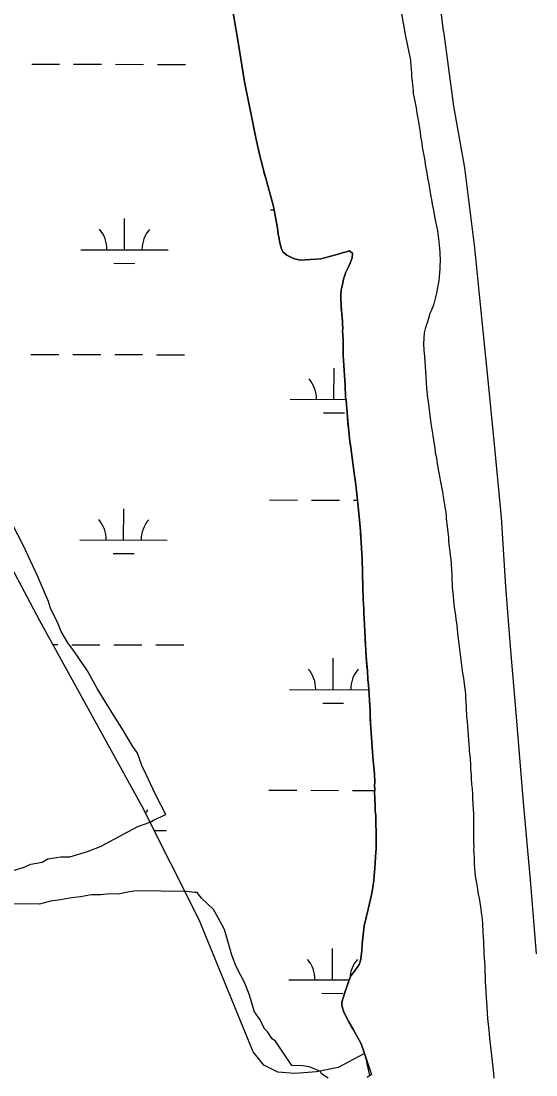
# Model space of a CAD drawing. Extents: x 3161665 to 3199565, y 885729 to 911164.
# Drawn here: x 3187737 to 3188327, y 891715 to 892923 of the extents above; entities that cross this region are included whole.
import ezdxf

# ---------------------------------------------------------------- set-up
doc = ezdxf.new("R2010")
doc.units = 0
for name, color, linetype in [('V-LEVE-TOET', 7, 'Continuous'), ('V-SITE-VEGE', 7, 'Continuous'), ('V-TOPO-SHOR', 7, 'Continuous'), ('V-WETL-SWMP', 7, 'Continuous')]:
    doc.layers.add(name, color=color, linetype=linetype)

msp = doc.modelspace()

# ---------------------------------------------------------------- linework, layer by layer
at = {"layer": 'V-LEVE-TOET'}
for points in [[(3188220.8, 892911.6), (3188209.7, 893004.4)], [(3188220.8, 892911.6), (3188232.1, 892825.8), (3188244.7, 892755), (3188256.2, 892663.4), (3188262.8, 892598.3), (3188272.3, 892504.2), (3188279.3, 892430.4), (3188286.7, 892354.3), (3188291.7, 892275.1), (3188297.6, 892201.7), (3188303.6, 892130.4), (3188312.1, 892027.7), (3188319.9, 891939), (3188326.7, 891854.2)]]:
    msp.add_lwpolyline(points, dxfattribs=at)
at = {"layer": 'V-SITE-VEGE'}
for points in [[(3187978.1, 892941.4), (3187985.4, 892899.1), (3187992.7, 892853.7), (3188001.7, 892810.6), (3188005.6, 892789.6), (3188010.8, 892767.3), (3188014.8, 892751), (3188017, 892743.2), (3188026, 892710.8), (3188030.6, 892685.9), (3188031.5, 892678.9), (3188032.5, 892674), (3188033, 892670.6), (3188035, 892662.3), (3188036.7, 892658.6), (3188041.4, 892655), (3188048.8, 892651.2), (3188056.7, 892649.4), (3188080.2, 892650.8), (3188097.2, 892655.3), (3188106.1, 892658.1), (3188109.7, 892658.9)], [(3188109.7, 892658.9), (3188112.6, 892659.9), (3188116.3, 892657.2), (3188116.2, 892652.1), (3188113.9, 892645.9), (3188108.9, 892635.6), (3188106, 892627.3), (3188104.1, 892618.3), (3188103.5, 892614.7), (3188103.2, 892609.8), (3188103.1, 892603.8), (3188103.3, 892597.9), (3188103.8, 892591.2), (3188104.2, 892588), (3188104.9, 892579.5), (3188104.9, 892576.1), (3188105.3, 892571), (3188105, 892567.9), (3188105.5, 892563.5), (3188105.7, 892557.5), (3188105.6, 892551), (3188105.8, 892545.3), (3188105.8, 892539.4), (3188106, 892534.7), (3188108, 892505.7), (3188108.6, 892492.3), (3188109.1, 892488.9), (3188110.5, 892474.2), (3188110.7, 892469.2), (3188113, 892444.9), (3188114.7, 892434.5), (3188118.7, 892402.2), (3188119.4, 892398), (3188120.6, 892388.4), (3188123.6, 892359.4), (3188124.8, 892347.5), (3188125.5, 892339), (3188127.7, 892302.7), (3188128, 892289.3), (3188128, 892285.4), (3188128.4, 892275), (3188128.3, 892269.3), (3188128.7, 892259.8), (3188129.4, 892248.6), (3188129.3, 892245.5), (3188130.4, 892224.3), (3188131.5, 892208.5), (3188131.7, 892202.3), (3188132.3, 892189.9), (3188133.5, 892179), (3188134.1, 892168.1), (3188136, 892144.8), (3188136.6, 892132.9), (3188136.6, 892129.3), (3188137, 892118.7), (3188139.9, 892080.1), (3188141.2, 892064.3), (3188141.5, 892060.2), (3188141.9, 892051.4), (3188141.8, 892046.7), (3188142, 892043.1), (3188141.7, 892037.9), (3188141.9, 892034.3), (3188142.3, 892021.6), (3188142.5, 892017.8), (3188143, 892012.6), (3188143, 892009.5), (3188143.1, 892002), (3188143.6, 891995), (3188143.5, 891988), (3188143.7, 891983.3), (3188143.6, 891974), (3188143, 891970.7), (3188142.6, 891958.8), (3188141.7, 891948.4), (3188141.2, 891943.5), (3188140.9, 891938.1), (3188140.3, 891933.2), (3188139.4, 891927.8), (3188138.3, 891921.6), (3188134.6, 891906.9), (3188129.9, 891886.2), (3188127.4, 891865.6), (3188127, 891858.1), (3188126.7, 891855), (3188125.9, 891848.3), (3188125.1, 891844.9), (3188124, 891841.8), (3188121.9, 891838.5), (3188115.1, 891829.5), (3188113.5, 891826.4), (3188111.9, 891822), (3188110.5, 891817.4), (3188107.8, 891809.7), (3188106, 891805), (3188104.1, 891798.8), (3188104.3, 891795.7), (3188105.1, 891792.1), (3188106.1, 891788.5), (3188111.4, 891777.3), (3188117.5, 891767.1)], [(3187727.7, 891949.5), (3187739.2, 891953.2), (3187748.1, 891956.9), (3187760.9, 891959.3), (3187767.3, 891963.1), (3187782.5, 891965.4), (3187792.7, 891965.3), (3187813.1, 891971.5), (3187828.5, 891977.6), (3187854, 891991.3), (3187870.7, 892000), (3187884.7, 892005), (3187888.6, 892007.5), (3187902.6, 892013.7), (3187891.4, 892035.4), (3187887.7, 892043.1), (3187880.2, 892059.7), (3187875.3, 892069.9), (3187870.3, 892084), (3187864.1, 892092.9), (3187854.1, 892109.6), (3187842.9, 892127.5), (3187824.1, 892158.2), (3187812.9, 892178.7), (3187797.9, 892200.5), (3187790.4, 892210.7), (3187782.9, 892223.5), (3187779.2, 892232.5), (3187770.5, 892250.4), (3187768.1, 892258), (3187755.7, 892287.4), (3187739.5, 892321.9), (3187727.1, 892346.2)], [(3188088.6, 891711.5), (3188081.1, 891716.7), (3188079.8, 891719.2), (3188067.2, 891724.5), (3188059.6, 891725.8), (3188046.8, 891726), (3188036.8, 891741.3), (3188028.1, 891754.1), (3188024.3, 891756.7), (3188019.3, 891764.4), (3188015.5, 891768.3), (3188010.6, 891778.5), (3188004.3, 891787.5), (3187998.2, 891807.9), (3187993.2, 891820.7), (3187983.3, 891839.8), (3187978.3, 891852.6), (3187969.8, 891881.9), (3187962.3, 891896), (3187957.3, 891905), (3187943.5, 891917.8), (3187938.5, 891924.3), (3187935.9, 891924.3), (3187925.8, 891925.7), (3187868.6, 891926.3), (3187860.9, 891925.1), (3187848.2, 891922.7), (3187839.3, 891922.8), (3187827.8, 891921.7), (3187817.6, 891921.8), (3187804.9, 891919.4), (3187794.7, 891918.3), (3187782, 891915.9), (3187770.5, 891914.7), (3187757.8, 891911.1), (3187722.2, 891911.5)], [(3188117.5, 891767.1), (3188126.3, 891751), (3188130.2, 891739.9), (3188138.3, 891716), (3188133.1, 891712.3)]]:
    msp.add_lwpolyline(points, dxfattribs=at)
at = {"layer": 'V-TOPO-SHOR'}
for points in [[(3187985.4, 892899.1), (3187978.1, 892941.4)], [(3188171.2, 892940.3), (3188176.7, 892908)], [(3188111.3, 892461.7), (3188110.7, 892469.2), (3188110.5, 892474.2), (3188109.5, 892483.7), (3188109.1, 892488.9), (3188108.6, 892492.3), (3188108.4, 892497.5), (3188108.2, 892500.6), (3188108, 892505.7), (3188106, 892534.7), (3188105.8, 892539.4), (3188105.8, 892545.3), (3188105.6, 892551), (3188105.7, 892557.5), (3188105.5, 892563.5), (3188105, 892567.9), (3188105.3, 892571), (3188104.9, 892576.1), (3188104.9, 892579.5), (3188104.7, 892582.9), (3188104.2, 892588), (3188103.8, 892591.2), (3188103.5, 892594.3), (3188103.3, 892597.9), (3188103.1, 892603.8), (3188103.2, 892609.8), (3188103.5, 892614.7), (3188104.1, 892618.3), (3188105.2, 892623.2), (3188106, 892627.3), (3188108.9, 892635.6), (3188111.6, 892641), (3188113.9, 892645.9), (3188116.2, 892652.1), (3188116.3, 892657.2), (3188112.6, 892659.9), (3188109.7, 892658.9), (3188106.1, 892658.1), (3188097.2, 892655.3), (3188080.2, 892650.8), (3188056.7, 892649.4), (3188048.8, 892651.2), (3188041.4, 892655), (3188036.7, 892658.6), (3188035, 892662.3), (3188033, 892670.6), (3188032.5, 892674), (3188031.5, 892678.9), (3188031.1, 892682.3), (3188030.6, 892685.9), (3188026, 892710.8), (3188017, 892743.2), (3188015.8, 892747.6), (3188014.8, 892751), (3188012.5, 892760.3), (3188010.8, 892767.3), (3188008.1, 892779.3), (3188005.6, 892789.6), (3188004.7, 892794.8), (3188001.7, 892810.6), (3187992.7, 892853.7), (3187985.4, 892899.1)], [(3188176.7, 892908), (3188180, 892892.9), (3188180.6, 892889.6), (3188181.6, 892883.9), (3188182.8, 892878.4), (3188183.2, 892871.4), (3188183.5, 892868.3), (3188183.9, 892863.4), (3188184.1, 892860), (3188184.8, 892854.1), (3188185.1, 892850.2), (3188185.8, 892844.2), (3188186, 892840.1), (3188187.2, 892834.9), (3188188, 892831.3), (3188188.7, 892827.7), (3188189.4, 892823.8), (3188190.1, 892817.8), (3188190.9, 892813.9), (3188192.1, 892807.7), (3188192.8, 892803), (3188194, 892795.8), (3188194.2, 892791.1), (3188195.7, 892783.9), (3188196.4, 892778.9), (3188197.9, 892771.2), (3188198.8, 892765.5), (3188200, 892756.6), (3188201.3, 892751.2), (3188202, 892746.3), (3188202.7, 892741.9), (3188203.7, 892736.4), (3188204.9, 892729.4), (3188206.1, 892721.9), (3188206.9, 892718.8), (3188207.8, 892713.6), (3188209.3, 892706.4), (3188210.5, 892699.1), (3188211.7, 892693.7), (3188212.5, 892688.2), (3188213.7, 892683), (3188215.4, 892670.6), (3188215.8, 892666.2), (3188216.5, 892658.7), (3188216.9, 892647.6), (3188216.6, 892643.9), (3188216.6, 892639.3), (3188215.4, 892626.1), (3188212.8, 892611.3), (3188209.1, 892597.7), (3188206.4, 892591), (3188205.1, 892588.2), (3188203.8, 892583.8), (3188201.9, 892577.6), (3188200, 892572.2), (3188198.7, 892565.8), (3188198.1, 892560.1), (3188197.7, 892552.8), (3188198.2, 892546.4), (3188198.9, 892538.6), (3188200, 892521.5), (3188200.9, 892508.8), (3188201.3, 892502.4), (3188202.5, 892491.5), (3188203.2, 892487.1), (3188206.3, 892462.2), (3188208.5, 892448.2), (3188209.9, 892438.1), (3188210.6, 892434), (3188211.3, 892428.3), (3188212.1, 892424.6), (3188213, 892419.5), (3188213.5, 892416.3), (3188215, 892407.5), (3188216.2, 892401.6), (3188216.9, 892397.2), (3188217.7, 892393.3), (3188218.6, 892387.3), (3188219.4, 892383.7), (3188219.8, 892380.6), (3188220.8, 892376.2), (3188222.5, 892363.7), (3188223.2, 892360.6), (3188223.7, 892356), (3188223.9, 892352.6), (3188224.9, 892344.3), (3188225.3, 892340.9), (3188226.3, 892330.8), (3188226.5, 892327), (3188227.2, 892320.5), (3188227.9, 892314.5), (3188229.3, 892302.6), (3188229.3, 892299.5), (3188229.7, 892295.1), (3188230.4, 892287.3), (3188230.4, 892284.2), (3188230.8, 892278.3), (3188230.8, 892274.4), (3188231.2, 892267.9), (3188232.6, 892254.7), (3188232.9, 892251.4)], [(3188130.2, 891739.9), (3188126.3, 891751), (3188117.5, 891767.1), (3188114.9, 891771.3), (3188113.4, 891773.9), (3188111.4, 891777.3), (3188109.8, 891780.4), (3188106.1, 891788.5), (3188105.1, 891792.1), (3188104.3, 891795.7), (3188104.1, 891798.8), (3188106, 891805), (3188107.8, 891809.7), (3188110.5, 891817.4), (3188111.9, 891822), (3188113.5, 891826.4), (3188115.1, 891829.5), (3188121.9, 891838.5), (3188124, 891841.8), (3188125.1, 891844.9), (3188125.9, 891848.3), (3188126.7, 891855), (3188127, 891858.1), (3188127.4, 891865.6), (3188129.9, 891886.2), (3188133.5, 891902.2), (3188134.6, 891906.9), (3188138.3, 891921.6), (3188139.4, 891927.8), (3188140.3, 891933.2), (3188140.9, 891938.1), (3188141.2, 891943.5), (3188141.7, 891948.4), (3188142, 891952.1), (3188142.6, 891958.8), (3188143, 891970.7), (3188143.6, 891974), (3188143.7, 891983.3), (3188143.5, 891988), (3188143.6, 891995), (3188143.1, 892002), (3188143, 892009.5), (3188143, 892012.6), (3188142.5, 892017.8), (3188142.3, 892021.6), (3188141.9, 892034.3), (3188141.7, 892037.9), (3188142, 892043.1), (3188141.8, 892046.7), (3188141.9, 892051.4), (3188141.5, 892060.2), (3188141.2, 892064.3), (3188139.9, 892080.1), (3188137, 892118.7), (3188136.7, 892123.1), (3188136.6, 892129.3), (3188136.6, 892132.9), (3188136.4, 892137.6), (3188136, 892144.8), (3188134.6, 892162.4), (3188134.1, 892168.1), (3188133.5, 892179), (3188133, 892183.2), (3188132.3, 892189.9), (3188132.1, 892194.3), (3188131.7, 892202.3), (3188131.5, 892208.5), (3188131.1, 892215), (3188130.4, 892224.3), (3188130.1, 892230.9), (3188129.8, 892237.3), (3188129.3, 892245.5), (3188129.4, 892248.6), (3188128.9, 892256.1), (3188128.7, 892259.8), (3188128.5, 892265.2), (3188128.3, 892269.3), (3188128.4, 892275), (3188128.2, 892279.2), (3188128, 892285.4), (3188128, 892289.3), (3188127.8, 892295), (3188127.7, 892302.7), (3188127.4, 892306.6), (3188125.9, 892331.7), (3188125.7, 892334.8), (3188125.5, 892339), (3188125.3, 892342.3), (3188124.8, 892347.5), (3188123.6, 892359.4), (3188122.9, 892366.4), (3188121.7, 892378.1), (3188120.6, 892388.4), (3188119.4, 892398), (3188118.7, 892402.2), (3188114.7, 892434.5), (3188113.9, 892438.7), (3188113, 892444.9), (3188112.5, 892449.3), (3188111.8, 892457.6), (3188111.3, 892461.7)], [(3188232.9, 892251.4), (3188233.6, 892246.4), (3188234.3, 892242.5), (3188235, 892237.4), (3188235.5, 892233.7), (3188236, 892230.1), (3188236.5, 892226.5), (3188236.9, 892221.3), (3188237.6, 892215.6), (3188242.6, 892175.7), (3188243.6, 892170), (3188244.1, 892166.9), (3188244.5, 892163.8), (3188246, 892152.1), (3188245.9, 892148.5), (3188246.4, 892141.3), (3188246.6, 892138.2), (3188246.8, 892133.2), (3188247, 892129.4), (3188247.2, 892126), (3188247.7, 892120), (3188248.1, 892115.6), (3188248.6, 892109.7), (3188249.1, 892105.3), (3188249.5, 892098.8), (3188249.7, 892094.4), (3188249.9, 892090.3), (3188250.1, 892086.4), (3188251.1, 892078.4), (3188251.5, 892070.1), (3188251.7, 892065.7), (3188252.2, 892059.2), (3188252.4, 892054.8), (3188252.8, 892048.3), (3188253.5, 892043.7), (3188254, 892036.9), (3188253.9, 892032.5), (3188254.4, 892025.5), (3188255, 892014.9), (3188254.9, 892006.9), (3188255.1, 892002.8), (3188255.1, 891996.8), (3188255, 891992.4), (3188255, 891986.2), (3188254.9, 891982.3), (3188255.4, 891976.6), (3188255.1, 891973.3), (3188255.5, 891968.4), (3188255.8, 891965.3), (3188255.7, 891960.1), (3188255.9, 891956.5), (3188257.1, 891943.3), (3188257.8, 891939.1), (3188258.8, 891933.2), (3188260.4, 891922.5), (3188261.4, 891918.1), (3188263.1, 891908), (3188264.3, 891898.7), (3188264.8, 891894.3), (3188265.5, 891888.1), (3188265.9, 891879.3), (3188266.3, 891872.5), (3188266.6, 891869.2), (3188266.5, 891865), (3188267, 891857.5), (3188266.9, 891854.4), (3188267.4, 891849.8), (3188268, 891838.9), (3188268.2, 891834), (3188268.4, 891828.3), (3188268.6, 891822.6), (3188268.8, 891816.4), (3188269.7, 891804.5), (3188270.4, 891793.1), (3188271.2, 891779.9), (3188272.6, 891766.7), (3188272.9, 891762), (3188273.3, 891757.4), (3188274.5, 891747.5), (3188277.6, 891720.8), (3188277.8, 891716.9), (3188278.5, 891711.5)], [(3188136.3, 891714.9), (3188135.3, 891719.9), (3188133.3, 891728.2), (3188132.6, 891732.6), (3188130.2, 891739.9)]]:
    msp.add_lwpolyline(points, dxfattribs=at)
at = {"layer": 'V-WETL-SWMP'}
for p, q in [((3187749, 892874), (3187781, 892873.9)), ((3187797, 892873.9), (3187829, 892873.8)), ((3187845, 892873.7), (3187877, 892873.6)), ((3187893, 892873.6), (3187925, 892873.5)), ((3188022.4, 892707.1), (3188026.6, 892707.1)), ((3187855.2, 892661.1), (3187855.3, 892697.1)), ((3187805.2, 892661.2), (3187905.2, 892661)), ((3187843.2, 892645.7), (3187867.2, 892645.6)), ((3187748.1, 892541.3), (3187780.1, 892541.2)), ((3187796.1, 892541.2), (3187828.1, 892541.1)), ((3187844.1, 892541.1), (3187876.1, 892541)), ((3187892.1, 892540.9), (3187924.1, 892540.8)), ((3188095.2, 892489.6), (3188095.3, 892525.6)), ((3188045.2, 892489.8), (3188109, 892489.6)), ((3188083.2, 892474.2), (3188107.2, 892474.2)), ((3188021.5, 892374.4), (3188053.5, 892374.3)), ((3188069.5, 892374.3), (3188101.5, 892374.2)), ((3188117.5, 892374.1), (3188122.1, 892374.1)), ((3187854.3, 892328.4), (3187854.4, 892364.4)), ((3187804.3, 892328.6), (3187904.3, 892328.3)), ((3187842.3, 892313), (3187866.3, 892313)), ((3187773.4, 892208.6), (3187779.1, 892208.6)), ((3187795.1, 892208.5), (3187827.1, 892208.4)), ((3187843.1, 892208.4), (3187875.1, 892208.3)), ((3187891.1, 892208.2), (3187923.1, 892208.2)), ((3188094.3, 892156.9), (3188094.4, 892192.9)), ((3188044.3, 892157.1), (3188135, 892156.8)), ((3188082.3, 892141.5), (3188106.3, 892141.5)), ((3188020.6, 892041.7), (3188052.6, 892041.6)), ((3188068.6, 892041.6), (3188100.6, 892041.5)), ((3188116.6, 892041.5), (3188141.9, 892041.4)), ((3187889.4, 891995.6), (3187903.4, 891995.6)), ((3188093.4, 891824.3), (3188093.5, 891860.3)), ((3188043.4, 891824.4), (3188112.7, 891824.2)), ((3188081.4, 891808.9), (3188105.4, 891808.8))]:
    msp.add_line(p, q, dxfattribs=at)
for points in [[(3188117.5, 891767.1), (3188126.3, 891751), (3188130.2, 891739.9), (3188099.9, 891723.8), (3188075.3, 891719.1), (3188050.4, 891717.1), (3188031, 891718.6), (3188014.8, 891726.5), (3188002.6, 891741.7), (3187940.9, 891893.2), (3187875.6, 892023), (3187758.3, 892235.9), (3187659.5, 892422.3), (3187582.8, 892591), (3187505.5, 892742.7), (3187444.4, 892872.1), (3187372.8, 893023.6)], [(3187978.1, 892941.4), (3187985.4, 892899.1), (3187992.7, 892853.7), (3188001.7, 892810.6), (3188004.7, 892794.8), (3188005.6, 892789.6), (3188008.1, 892779.3), (3188010.8, 892767.3), (3188012.5, 892760.3), (3188014.8, 892751), (3188015.8, 892747.6), (3188017, 892743.2), (3188026, 892710.8), (3188030.6, 892685.9), (3188031.1, 892682.3), (3188031.5, 892678.9), (3188032.5, 892674), (3188033, 892670.6), (3188035, 892662.3), (3188036.7, 892658.6), (3188041.4, 892655), (3188048.8, 892651.2), (3188056.7, 892649.4), (3188080.2, 892650.8), (3188097.2, 892655.3), (3188106.1, 892658.1), (3188109.7, 892658.9), (3188112.6, 892659.9), (3188116.3, 892657.2), (3188116.2, 892652.1), (3188113.9, 892645.9), (3188111.6, 892641), (3188108.9, 892635.6), (3188106, 892627.3), (3188105.2, 892623.2), (3188104.1, 892618.3), (3188103.5, 892614.7), (3188103.2, 892609.8), (3188103.1, 892603.8), (3188103.3, 892597.9), (3188103.5, 892594.3), (3188103.8, 892591.2), (3188104.2, 892588), (3188104.7, 892582.9), (3188104.9, 892579.5), (3188104.9, 892576.1), (3188105.3, 892571), (3188105, 892567.9), (3188105.5, 892563.5), (3188105.7, 892557.5), (3188105.6, 892551), (3188105.8, 892545.3), (3188105.8, 892539.4), (3188106, 892534.7), (3188108, 892505.7), (3188108.2, 892500.6), (3188108.4, 892497.5), (3188108.6, 892492.3), (3188109.1, 892488.9), (3188109.5, 892483.7), (3188110.5, 892474.2)], [(3188110.5, 892474.2), (3188110.7, 892469.2), (3188111.3, 892461.7), (3188111.8, 892457.6), (3188112.5, 892449.3), (3188113, 892444.9), (3188113.9, 892438.7), (3188114.7, 892434.5), (3188118.7, 892402.2), (3188119.4, 892398), (3188120.6, 892388.4), (3188121.7, 892378.1), (3188122.9, 892366.4), (3188123.6, 892359.4), (3188124.8, 892347.5), (3188125.3, 892342.3), (3188125.5, 892339), (3188125.7, 892334.8), (3188125.9, 892331.7), (3188127.4, 892306.6), (3188127.7, 892302.7), (3188127.8, 892295), (3188128, 892289.3), (3188128, 892285.4), (3188128.2, 892279.2), (3188128.4, 892275), (3188128.3, 892269.3), (3188128.5, 892265.2), (3188128.7, 892259.8), (3188128.9, 892256.1), (3188129.4, 892248.6), (3188129.3, 892245.5), (3188129.8, 892237.3), (3188130.1, 892230.9), (3188130.4, 892224.3), (3188131.1, 892215), (3188131.5, 892208.5), (3188131.7, 892202.3), (3188132.1, 892194.3), (3188132.3, 892189.9), (3188133, 892183.2), (3188133.5, 892179), (3188134.1, 892168.1), (3188134.6, 892162.4), (3188136, 892144.8), (3188136.4, 892137.6), (3188136.6, 892132.9), (3188136.6, 892129.3), (3188136.7, 892123.1), (3188137, 892118.7), (3188139.9, 892080.1), (3188141.2, 892064.3), (3188141.5, 892060.2), (3188141.9, 892051.4), (3188141.8, 892046.7), (3188142, 892043.1), (3188141.7, 892037.9), (3188141.9, 892034.3), (3188142.3, 892021.6), (3188142.5, 892017.8), (3188143, 892012.6), (3188143, 892009.5), (3188143.1, 892002), (3188143.6, 891995), (3188143.5, 891988), (3188143.7, 891983.3), (3188143.6, 891974), (3188143, 891970.7), (3188142.6, 891958.8), (3188142, 891952.1), (3188141.7, 891948.4), (3188141.2, 891943.5), (3188140.9, 891938.1), (3188140.3, 891933.2), (3188139.4, 891927.8), (3188138.3, 891921.6), (3188134.6, 891906.9), (3188133.5, 891902.2), (3188129.9, 891886.2), (3188127.4, 891865.6), (3188127, 891858.1), (3188126.7, 891855), (3188125.9, 891848.3), (3188125.1, 891844.9), (3188124, 891841.8), (3188121.9, 891838.5), (3188115.1, 891829.5), (3188113.5, 891826.4), (3188111.9, 891822), (3188110.5, 891817.4), (3188107.8, 891809.7), (3188106, 891805), (3188104.1, 891798.8), (3188104.3, 891795.7), (3188105.1, 891792.1), (3188106.1, 891788.5), (3188109.8, 891780.4), (3188111.4, 891777.3), (3188113.4, 891773.9), (3188114.9, 891771.3), (3188117.5, 891767.1)]]:
    msp.add_lwpolyline(points, dxfattribs=at)
for centre, start, end in [((3187800, 892661.7), 359.0698, 40.6135), ((3187910.5, 892661.4), 139.0698, 180.6135), ((3188040, 892490.2), 359.0698, 40.6135), ((3187799.1, 892329), 359.0698, 40.6135), ((3187909.6, 892328.7), 139.0698, 180.6135), ((3188039.1, 892157.6), 359.0698, 40.6135), ((3188149.6, 892157.3), 139.0698, 180.6135), ((3187908.6, 891996.1), 139.0698, 146.2448), ((3188038.2, 891824.9), 359.0698, 40.6135), ((3188148.6, 891824.6), 139.0698, 177.1383)]:
    msp.add_arc(centre, 35.2, start, end, dxfattribs=at)

doc.saveas('drawing.dxf')
